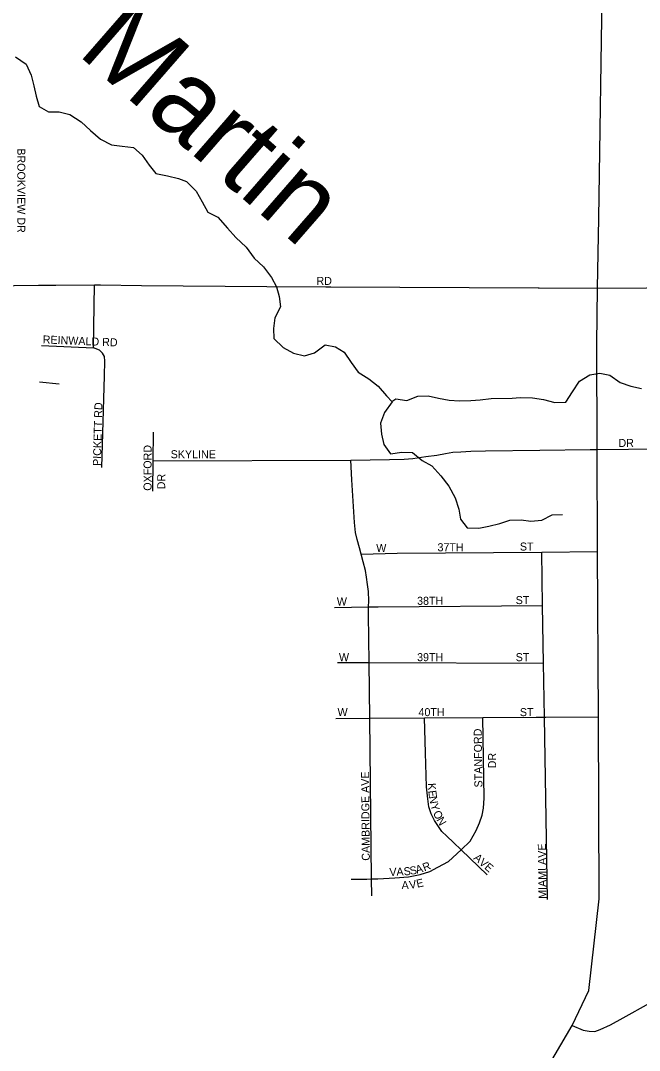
# Model space of a CAD drawing. Extents: x 1857828 to 2277390, y 930619 to 1324581.
# Drawn here: x 2046499 to 2050367, y 1249186 to 1255617 of the extents above; entities that cross this region are included whole.
import ezdxf

# ---------------------------------------------------------------- set-up
doc = ezdxf.new("R2010")
doc.units = 0
for name, color, linetype in [('GM_X_City_Street', 7, 'Continuous'), ('GM_X_City_Street_Text', 7, 'Continuous'), ('GM_X_Minor_River', 7, 'Continuous'), ('GM_X_Minor_River_Text', 7, 'Continuous'), ('GM_X_State_Route', 7, 'Continuous')]:
    doc.layers.add(name, color=color, linetype=linetype)

msp = doc.modelspace()

# ---------------------------------------------------------------- linework, layer by layer
at = {"layer": 'GM_X_City_Street'}
for points in [[(2045487.1, 1254015.1), (2045487.6, 1253987), (2045489.6, 1253962.9), (2045497.6, 1253954.8), (2045519, 1253954.8), (2045529.8, 1253954.8), (2046435.5, 1253961.2), (2046458, 1253961.7), (2046610.2, 1253964.9), (2046718.6, 1253964.7), (2046961.6, 1253966), (2046997.8, 1253966.2), (2047254.8, 1253963.7), (2048038.1, 1253956.3), (2048406.2, 1253954.4)], [(2047006.2, 1252826.8), (2047024, 1253399.2), (2047026.6, 1253489.6), (2047022.8, 1253519.8), (2047010.9, 1253540), (2046993, 1253558.2), (2046955, 1253572.6), (2046961.6, 1253966)], [(2048406.2, 1253954.4), (2048439, 1253954.3), (2049733.5, 1253947.9)], [(2049733.5, 1253947.9), (2049740.7, 1253947.9), (2050105.2, 1253946), (2051636.1, 1253957.1), (2052542.4, 1253963.7), (2053631.8, 1253971.6), (2053851.9, 1253971.8), (2054052.7, 1253969.4), (2054831.4, 1253986)], [(2046629.9, 1253587.3), (2046955, 1253572.6)], [(2046617.2, 1253361.7), (2046739.7, 1253349.3)], [(2047326.3, 1252679.5), (2047327.6, 1252868.4), (2047328.8, 1253047.2)], [(2047327.6, 1252868.4), (2048563.9, 1252872.9), (2048684.4, 1252873.3), (2048804.8, 1252876.3), (2048897.2, 1252877.5), (2048951.4, 1252883.2), (2049031.8, 1252894.5), (2049100.1, 1252904), (2049154.3, 1252913.6), (2049200.5, 1252921.3), (2049250.7, 1252924.9), (2049313, 1252928.4), (2049405.3, 1252929.6), (2049744.6, 1252934.9), (2050059.8, 1252938.5), (2050060.2, 1252938.5)], [(2050060.2, 1252938.5), (2050102.6, 1252939), (2050690.4, 1252945.8), (2050691.6, 1252945.8)], [(2048694.3, 1250151), (2048693.1, 1250256.8), (2048681.5, 1251260.9), (2048677.4, 1251608.6), (2048674, 1251909), (2048674.2, 1251955.9), (2048674.5, 1251993.4), (2048672.9, 1252051.7), (2048667.2, 1252095.9), (2048661.5, 1252142.2), (2048655.7, 1252182.4), (2048640, 1252236.8), (2048627.2, 1252285.2), (2048616.5, 1252325.4), (2048602.8, 1252375.7), (2048593, 1252420), (2048585.4, 1252482.3), (2048580.1, 1252582.8), (2048569.2, 1252749.7), (2048563.9, 1252872.9)], [(2048627.2, 1252285.2), (2048853.1, 1252291.3), (2049756.2, 1252298.4), (2050105.4, 1252301.2)], [(2049792.1, 1250127.9), (2049773.3, 1251266.5), (2049767.7, 1251604.9), (2049761.7, 1251964.4), (2049756.2, 1252298.4)], [(2048461.5, 1251953), (2048674.2, 1251955.9), (2048734.5, 1251956.7), (2049761.7, 1251964.4)], [(2048479.3, 1251609.3), (2048677.4, 1251608.6), (2049767.7, 1251604.9)], [(2048468.9, 1251259.8), (2048681.5, 1251260.9), (2049022.8, 1251262.7), (2049388.1, 1251264.5), (2049721.1, 1251266.3)], [(2049415.8, 1250281.7), (2049251.6, 1250439), (2049204.3, 1250484.3), (2049162.5, 1250524.8), (2049132.5, 1250553.2), (2049110.7, 1250583.5), (2049086.8, 1250621.9), (2049065.1, 1250664.3), (2049051.3, 1250706.6), (2049043.6, 1250756.8), (2049036.1, 1250831.2), (2049029.5, 1251044.2), (2049022.8, 1251262.7)], [(2049251.6, 1250439), (2049308.8, 1250493.5), (2049347.3, 1250559.5), (2049367.8, 1250607.5), (2049384.1, 1250655.6), (2049392.5, 1250699.7), (2049396.9, 1250762), (2049388.1, 1251264.5)], [(2049721.1, 1251266.3), (2049773.3, 1251266.5), (2049781.8, 1251266.6), (2050110.1, 1251268.3)], [(2048566, 1250256.3), (2048662.3, 1250255.5), (2048693.1, 1250256.8), (2048732.4, 1250258.5), (2048838.6, 1250263.9), (2048922.7, 1250271), (2048996.8, 1250284), (2049056.6, 1250302.9), (2049106.4, 1250329.7), (2049174, 1250366.7), (2049251.6, 1250439)], [(2049946, 1249341.4), (2050015.5, 1249313.2), (2050051.6, 1249307.2), (2050087.8, 1249305.1), (2050121.9, 1249317.2), (2050186.1, 1249345.3), (2050264.4, 1249389.5), (2050429, 1249481.8)]]:
    msp.add_lwpolyline(points, dxfattribs=at)
at = {"layer": 'GM_X_Minor_River'}
for points in [[(2046467, 1255389.7), (2046533.6, 1255343.9), (2046564.3, 1255275.8), (2046580.9, 1255209.6), (2046595.5, 1255145.4), (2046616.2, 1255081.3), (2046672.7, 1255047.5), (2046740.9, 1255047.9), (2046807.3, 1255030.3), (2046878, 1254984.6), (2046936.7, 1254930.7), (2046999.3, 1254876.9), (2047067.9, 1254841.2), (2047134.2, 1254833.6), (2047204.6, 1254824), (2047259.2, 1254776.2), (2047301.9, 1254714.2), (2047344.5, 1254662.2), (2047416.9, 1254646.6), (2047485.3, 1254631), (2047535.6, 1254611.3), (2047596.4, 1254551.4), (2047633.1, 1254485.3), (2047669.8, 1254421.3), (2047732.3, 1254389.5), (2047793.1, 1254321.6), (2047843.8, 1254261.7), (2047908.5, 1254201.8), (2047959.3, 1254133.9), (2048018, 1254080), (2048066.7, 1254012), (2048099.4, 1253954), (2048115.9, 1253893.8), (2048124.5, 1253829.5), (2048089, 1253761), (2048079.5, 1253694.6), (2048082, 1253632.3), (2048140.7, 1253576.4), (2048205.3, 1253540.7), (2048273.7, 1253523.1), (2048335.8, 1253541.6), (2048403.6, 1253592.3), (2048467.9, 1253580.7), (2048520.4, 1253546.9), (2048565.1, 1253482.9), (2048609.8, 1253420.9), (2048676.4, 1253379.1), (2048733, 1253333.3), (2048785.7, 1253273.4)], [(2048820.3, 1253237.4), (2048844.1, 1253255.7), (2048912.5, 1253244.1), (2048982.5, 1253270.7), (2049046.7, 1253273.1), (2049111.1, 1253259.5), (2049177.5, 1253245.9), (2049241.7, 1253242.3), (2049312, 1253244.8), (2049372.2, 1253249.2), (2049440.4, 1253257.7), (2049570.8, 1253258.6), (2049621, 1253263), (2049699.3, 1253261.5), (2049767.7, 1253249.9), (2049838.1, 1253232.3), (2049906.3, 1253234.8), (2049947.9, 1253299.4), (2049991.5, 1253366), (2050057.4, 1253404.6), (2050119.6, 1253415.1), (2050181.9, 1253403.4), (2050246.6, 1253357.7), (2050313, 1253334), (2050379.4, 1253320.4)], [(2048785.7, 1253273.4), (2048822.2, 1253235.4), (2048772.6, 1253168.8), (2048749.1, 1253102.3), (2048753.7, 1253034), (2048770.3, 1252969.8), (2048810.9, 1252911.8), (2048881.1, 1252922.4), (2048949.4, 1252920.8), (2049008, 1252871), (2049068.5, 1252837.2), (2049125.3, 1252773.3), (2049176, 1252709.3), (2049214.8, 1252637.3), (2049237.5, 1252567.1), (2049248.1, 1252502.8), (2049290.7, 1252448.9), (2049363, 1252447.4), (2049425.1, 1252459.9), (2049493.2, 1252476.4), (2049557.3, 1252496.9), (2049627.5, 1252499.4), (2049687.8, 1252491.8), (2049756, 1252498.3), (2049822, 1252530.9), (2049886.2, 1252533.3)]]:
    msp.add_lwpolyline(points, dxfattribs=at)
at = {"layer": 'GM_X_State_Route'}
for points in [[(2050112, 1254382.4), (2050136.1, 1255909.4)], [(2048400.4, 1246620.4), (2048405.7, 1246822.4), (2048439.6, 1247187.5), (2048460.4, 1247294.2), (2048625.1, 1247558.4), (2049135.4, 1248225.2), (2049321.4, 1248464.9), (2049521.7, 1248722.9), (2049805.3, 1249100.1), (2049946, 1249341.4), (2050050.2, 1249560.4), (2050115.2, 1250133.4), (2050110.1, 1251268.3), (2050105.4, 1252301.2), (2050102.6, 1252939), (2050099.7, 1253598.1), (2050105.2, 1253946), (2050112, 1254382.4)]]:
    msp.add_lwpolyline(points, dxfattribs=at)

# ---------------------------------------------------------------- texts
at = {"layer": 'GM_X_City_Street_Text'}
for s, rotation, p in [('BROOKVIEW DR', 270, (2046478.6, 1254819.5)), ('RD', 0.00001, (2048347.9, 1253966.5)), ('REINWALD RD', 357.63992, (2046636.7, 1253601.3)), ('PICKETT RD', 88.56585, (2047000.9, 1252835.3)), ('DR', 0.00001, (2050235.5, 1252954.5)), ('OXFORD', 90, (2047317.7, 1252681.1)), ('SKYLINE', 0.00001, (2047437.1, 1252884.1)), ('DR', 90, (2047402.8, 1252689.9)), ('W', 0.00001, (2048721.9, 1252298.9)), ('37TH', 0.00001, (2049104.7, 1252303.3)), ('ST', 0.00001, (2049619.5, 1252307.7)), ('W', 0.00001, (2048475.5, 1251964.5)), ('38TH', 0.00001, (2048977.1, 1251968.9)), ('ST', 0.00001, (2049593.1, 1251973.3)), ('W', 0.00001, (2048488.8, 1251616.9)), ('39TH', 0.00001, (2048977.1, 1251616.9)), ('ST', 0.00001, (2049593.1, 1251616.9)), ('W', 0.00001, (2048480, 1251273.7)), ('40TH', 0.00001, (2048985.9, 1251273.7)), ('ST', 0.00001, (2049619.5, 1251273.7)), ('STANFORD', 90.78442, (2049385.7, 1250828.6)), ('DR', 90, (2049470.8, 1250947.5)), ('CAMBRIDGE AVE', 90.49792, (2048681.7, 1250371)), ('K', 273.78355, (2049043.8, 1250854.2)), ('E', 276.78452, (2049046.9, 1250807.4)), ('N', 278.69645, (2049051.4, 1250770.7)), ('Y', 286.49745, (2049059.6, 1250719.9)), ('O', 295.02917, (2049075, 1250670.1)), ('N', 300.19213, (2049095.9, 1250625.9)), ('MIAMI AVE', 90.75628, (2049786.1, 1250133.3)), ('R', 21.53152, (2049023, 1250303.2)), ('AVE', 319.18828, (2049326.5, 1250382.6)), ('V', 2.53607, (2048805.3, 1250274.9)), ('A', 2.53607, (2048849.2, 1250276.9)), ('S', 4.08068, (2048894.7, 1250278.9)), ('S', 10.14649, (2048935.5, 1250282.1)), ('A', 15.67146, (2048975.3, 1250289.5)), ('A', 1.31139, (2048880.7, 1250193.3)), ('V', 8.60379, (2048931.6, 1250194.9)), ('E', 11.72223, (2048978, 1250202))]:
    msp.add_text(s, height=50, rotation=rotation, dxfattribs=at).set_placement(p)
at = {"layer": 'GM_X_Minor_River_Text'}
msp.add_text('Martin', height=500.35, rotation=318.89745, dxfattribs=at).set_placement((2046845.8, 1255412.2))

doc.saveas('drawing.dxf')
